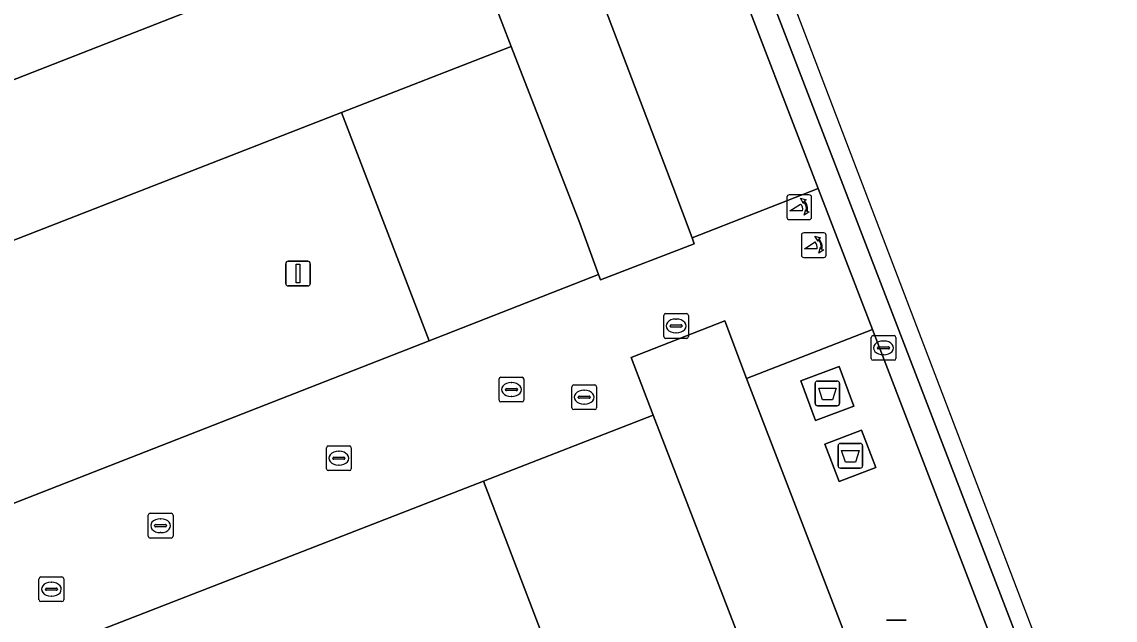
# Model space of a CAD drawing. Extents: x 160377 to 161131, y 383938 to 384853.
# Drawn here: x 160884.88 to 160929.04, y 384659.17 to 384683.33 of the extents above; entities that cross this region are included whole.
import ezdxf

# ---------------------------------------------------------------- set-up
doc = ezdxf.new("R2010")
doc.units = 0
for name, color, linetype in [('IMGEO_Afval_apart_plaats', 7, 'Continuous'), ('IMGEO_Afvalbak', 7, 'Continuous'), ('IMGEO_Fietspad_gesloten', 7, 'Continuous'), ('IMGEO_Fietspad_open', 7, 'Continuous'), ('IMGEO_Kolk', 7, 'Continuous'), ('IMGEO_Lichtmast', 7, 'Continuous'), ('IMGEO_Parkeervlak_open', 7, 'Continuous'), ('IMGEO_Poller', 7, 'Continuous'), ('IMGEO_Rijbaan_lokaal_open', 7, 'Continuous'), ('IMGEO_Rioolput', 7, 'Continuous'), ('IMGEO_Verkeerseiland_open', 7, 'Continuous'), ('IMGEO_Voetpad_gesloten', 7, 'Continuous'), ('IMGEO_Voetpad_open', 7, 'Continuous')]:
    doc.layers.add(name, color=color, linetype=linetype)

msp = doc.modelspace()

# ---------------------------------------------------------------- linework, layer by layer
at = {"layer": 'IMGEO_Afval_apart_plaats'}
for p, q in [((160916.921, 384667.925), (160916.921, 384668.725)), ((160916.921, 384668.725), (160916.921, 384667.925)), ((160917.021, 384668.825), (160917.811, 384668.825)), ((160917.811, 384668.825), (160917.021, 384668.825)), ((160917.911, 384668.725), (160917.911, 384667.925)), ((160917.911, 384667.925), (160917.911, 384668.725)), ((160917.811, 384667.825), (160917.021, 384667.825)), ((160917.021, 384667.825), (160917.811, 384667.825)), ((160917.949, 384666.306), (160918.739, 384666.306)), ((160918.739, 384666.306), (160917.949, 384666.306)), ((160917.849, 384665.406), (160917.849, 384666.206)), ((160917.849, 384666.206), (160917.849, 384665.406)), ((160918.839, 384666.206), (160918.839, 384665.406)), ((160918.839, 384665.406), (160918.839, 384666.206)), ((160918.739, 384665.306), (160917.949, 384665.306)), ((160917.949, 384665.306), (160918.739, 384665.306))]:
    msp.add_line(p, q, dxfattribs=at)
for points in [[(160917.064, 384668.539), (160917.768, 384668.539), (160917.619, 384668.069), (160917.213, 384668.069), (160917.064, 384668.539)], [(160917.992, 384666.02), (160918.696, 384666.02), (160918.547, 384665.55), (160918.141, 384665.55), (160917.992, 384666.02)]]:
    msp.add_lwpolyline(points, dxfattribs=at)
for centre, start, end in [((160917.021, 384668.725), 90, 180), ((160917.021, 384668.725), 90, 180), ((160917.811, 384668.725), 0, 90), ((160917.811, 384668.725), 360, 90), ((160917.021, 384667.925), 180, 270), ((160917.021, 384667.925), 180, 270), ((160917.811, 384667.925), 270, 0), ((160917.811, 384667.925), 270, 0), ((160917.949, 384666.206), 90, 180), ((160917.949, 384666.206), 90, 180), ((160918.739, 384666.206), 0, 90), ((160918.739, 384666.206), 360, 90), ((160917.949, 384665.406), 180, 270), ((160917.949, 384665.406), 180, 270), ((160918.739, 384665.406), 270, 0), ((160918.739, 384665.406), 270, 0)]:
    msp.add_arc(centre, 0.1, start, end, dxfattribs=at)
at = {"layer": 'IMGEO_Afvalbak'}
for p, q in [((160919.805, 384659.169), (160920.595, 384659.169)), ((160920.595, 384659.169), (160919.805, 384659.169))]:
    msp.add_line(p, q, dxfattribs=at)
at = {"layer": 'IMGEO_Fietspad_gesloten'}
msp.add_lwpolyline([(160977.866, 384562.895), (160969.346, 384573.161), (160951.015, 384592.51), (160889.132, 384754.582), (160888.245, 384754.249), (160948.219, 384598.313)], dxfattribs=at)
at = {"layer": 'IMGEO_Fietspad_open'}
msp.add_lwpolyline([(160948.219, 384598.313), (160888.245, 384754.249), (160887.323, 384753.87), (160888.42, 384751.017), (160890.581, 384745.399), (160894.122, 384736.194), (160899.858, 384721.283), (160905.595, 384706.367), (160907.782, 384700.682), (160911.334, 384691.448), (160913.497, 384685.826), (160917.046, 384676.598), (160919.235, 384670.908), (160928.531, 384646.743), (160930.709, 384641.081), (160934.433, 384631.398), (160936.599, 384625.768), (160945.657, 384602.22), (160946.828, 384599.177), (160948.369, 384595.388)], dxfattribs=at)
at = {"layer": 'IMGEO_Kolk'}
for p, q in [((160910.803, 384670.625), (160910.803, 384671.477)), ((160910.878, 384671.551), (160911.73, 384671.551)), ((160911.291, 384671.331), (160911.316, 384671.331)), ((160911.804, 384671.477), (160911.804, 384670.625)), ((160911.062, 384671.045), (160911.062, 384671.057)), ((160911.5, 384671.008), (160911.102, 384671.008)), ((160911.105, 384671.094), (160911.503, 384671.094)), ((160911.314, 384670.771), (160911.289, 384670.771)), ((160911.546, 384671.057), (160911.546, 384671.045)), ((160911.73, 384670.551), (160910.878, 384670.551)), ((160919.184, 384669.738), (160919.184, 384670.59)), ((160919.259, 384670.664), (160920.111, 384670.664)), ((160919.672, 384670.444), (160919.697, 384670.444)), ((160920.185, 384670.59), (160920.185, 384669.738)), ((160919.443, 384670.158), (160919.443, 384670.17)), ((160919.881, 384670.121), (160919.483, 384670.121)), ((160919.486, 384670.207), (160919.884, 384670.207)), ((160919.695, 384669.884), (160919.67, 384669.884)), ((160919.927, 384670.17), (160919.927, 384670.158)), ((160920.111, 384669.664), (160919.259, 384669.664)), ((160904.23, 384668.983), (160905.082, 384668.983)), ((160904.155, 384668.057), (160904.155, 384668.909)), ((160904.457, 384668.526), (160904.855, 384668.526)), ((160904.643, 384668.763), (160904.668, 384668.763)), ((160905.156, 384668.909), (160905.156, 384668.057)), ((160904.414, 384668.477), (160904.414, 384668.489)), ((160904.852, 384668.44), (160904.454, 384668.44)), ((160904.666, 384668.203), (160904.641, 384668.203)), ((160904.898, 384668.489), (160904.898, 384668.477)), ((160905.082, 384667.983), (160904.23, 384667.983)), ((160897.183, 384665.282), (160897.183, 384666.134)), ((160897.258, 384666.208), (160898.11, 384666.208)), ((160897.671, 384665.988), (160897.696, 384665.988)), ((160898.184, 384666.134), (160898.184, 384665.282)), ((160897.442, 384665.702), (160897.442, 384665.714)), ((160897.88, 384665.665), (160897.482, 384665.665)), ((160897.485, 384665.751), (160897.883, 384665.751)), ((160897.694, 384665.428), (160897.669, 384665.428)), ((160897.926, 384665.714), (160897.926, 384665.702)), ((160898.11, 384665.208), (160897.258, 384665.208)), ((160889.983, 384662.557), (160889.983, 384663.409)), ((160890.058, 384663.483), (160890.91, 384663.483)), ((160890.471, 384663.263), (160890.496, 384663.263)), ((160890.984, 384663.409), (160890.984, 384662.557)), ((160890.242, 384662.977), (160890.242, 384662.989)), ((160890.68, 384662.94), (160890.282, 384662.94)), ((160890.285, 384663.026), (160890.683, 384663.026)), ((160890.726, 384662.989), (160890.726, 384662.977)), ((160890.91, 384662.483), (160890.058, 384662.483)), ((160890.494, 384662.703), (160890.469, 384662.703))]:
    msp.add_line(p, q, dxfattribs=at)
for points in [[(160910.803, 384670.625), (160910.803, 384671.477)], [(160910.878, 384671.551), (160911.73, 384671.551)], [(160911.804, 384671.477), (160911.804, 384670.625)], [(160911.73, 384670.551), (160910.878, 384670.551)], [(160919.184, 384669.738), (160919.184, 384670.59)], [(160919.259, 384670.664), (160920.111, 384670.664)], [(160920.185, 384670.59), (160920.185, 384669.738)], [(160920.111, 384669.664), (160919.259, 384669.664)], [(160904.23, 384668.983), (160905.082, 384668.983)], [(160904.155, 384668.057), (160904.155, 384668.909)], [(160905.156, 384668.909), (160905.156, 384668.057)], [(160905.082, 384667.983), (160904.23, 384667.983)], [(160897.183, 384665.282), (160897.183, 384666.134)], [(160897.258, 384666.208), (160898.11, 384666.208)], [(160898.184, 384666.134), (160898.184, 384665.282)], [(160898.11, 384665.208), (160897.258, 384665.208)], [(160889.983, 384662.557), (160889.983, 384663.409)], [(160890.058, 384663.483), (160890.91, 384663.483)], [(160890.984, 384663.409), (160890.984, 384662.557)], [(160890.91, 384662.483), (160890.058, 384662.483)]]:
    msp.add_lwpolyline(points, dxfattribs=at)
for centre, radius, start, end in [((160910.88, 384671.475), 0.0765, 91.552, 178.448), ((160910.88, 384671.475), 0.0765, 91.552, 178.448), ((160911.728, 384671.475), 0.0765, 1.552, 88.448), ((160911.728, 384671.475), 0.0765, 1.552, 88.448), ((160911.102, 384671.054), 0.0403, 85.8775, 175.7526), ((160911.099, 384671.044), 0.0366, 178.938, 274.7102), ((160911.503, 384671.051), 0.043, 264.8664, 352.4533), ((160911.507, 384671.056), 0.0386, 1.7309, 96.639), ((160910.88, 384670.627), 0.0765, 181.552, 268.448), ((160910.88, 384670.627), 0.0765, 181.552, 268.448), ((160911.728, 384670.627), 0.0765, 271.552, 358.448), ((160911.728, 384670.627), 0.0765, 271.552, 358.448), ((160919.261, 384670.588), 0.0765, 91.552, 178.448), ((160919.261, 384670.588), 0.0765, 91.552, 178.448), ((160920.109, 384670.588), 0.0765, 1.552, 88.448), ((160920.109, 384670.588), 0.0765, 1.552, 88.448), ((160919.483, 384670.167), 0.0403, 85.8775, 175.7526), ((160919.48, 384670.157), 0.0366, 178.938, 274.7102), ((160919.884, 384670.164), 0.043, 264.8664, 352.4533), ((160919.888, 384670.169), 0.0386, 1.7309, 96.639), ((160919.261, 384669.74), 0.0765, 181.552, 268.448), ((160919.261, 384669.74), 0.0765, 181.552, 268.448), ((160920.109, 384669.74), 0.0765, 271.552, 358.448), ((160920.109, 384669.74), 0.0765, 271.552, 358.448), ((160904.232, 384668.907), 0.0765, 91.552, 178.448), ((160904.232, 384668.907), 0.0765, 91.552, 178.448), ((160905.08, 384668.907), 0.0765, 1.552, 88.448), ((160905.08, 384668.907), 0.0765, 1.552, 88.448), ((160904.454, 384668.486), 0.0403, 85.8775, 175.7526), ((160904.859, 384668.488), 0.0386, 1.7309, 96.639), ((160904.451, 384668.476), 0.0366, 178.938, 274.7102), ((160904.855, 384668.483), 0.043, 264.8664, 352.4533), ((160904.232, 384668.059), 0.0765, 181.552, 268.448), ((160904.232, 384668.059), 0.0765, 181.552, 268.448), ((160905.08, 384668.059), 0.0765, 271.552, 358.448), ((160905.08, 384668.059), 0.0765, 271.552, 358.448), ((160897.26, 384666.132), 0.0765, 91.552, 178.448), ((160897.26, 384666.132), 0.0765, 91.552, 178.448), ((160898.108, 384666.132), 0.0765, 1.552, 88.448), ((160898.108, 384666.132), 0.0765, 1.552, 88.448), ((160897.482, 384665.711), 0.0403, 85.8775, 175.7526), ((160897.479, 384665.701), 0.0366, 178.938, 274.7102), ((160897.883, 384665.708), 0.043, 264.8664, 352.4533), ((160897.887, 384665.713), 0.0386, 1.7309, 96.639), ((160897.26, 384665.284), 0.0765, 181.552, 268.448), ((160897.26, 384665.284), 0.0765, 181.552, 268.448), ((160898.108, 384665.284), 0.0765, 271.552, 358.448), ((160898.108, 384665.284), 0.0765, 271.552, 358.448), ((160890.06, 384663.407), 0.0765, 91.552, 178.448), ((160890.06, 384663.407), 0.0765, 91.552, 178.448), ((160890.908, 384663.407), 0.0765, 1.552, 88.448), ((160890.908, 384663.407), 0.0765, 1.552, 88.448), ((160890.282, 384662.986), 0.0403, 85.8775, 175.7526), ((160890.279, 384662.976), 0.0366, 178.938, 274.7102), ((160890.683, 384662.983), 0.043, 264.8664, 352.4533), ((160890.687, 384662.988), 0.0386, 1.7309, 96.639), ((160890.06, 384662.559), 0.0765, 181.552, 268.448), ((160890.06, 384662.559), 0.0765, 181.552, 268.448), ((160890.908, 384662.559), 0.0765, 271.552, 358.448), ((160890.908, 384662.559), 0.0765, 271.552, 358.448)]:
    msp.add_arc(centre, radius, start, end, dxfattribs=at)
for centre, major_axis, ratio, start_param, end_param in [((160911.29, 384671.051), (-0.387, 0.002), 0.722429, 4.712389, 7.853982), ((160911.315, 384671.051), (-0.39, 0.002), 0.717154, 1.570796, 4.712389), ((160919.671, 384670.164), (-0.387, 0.002), 0.722429, 4.712389, 7.853982), ((160919.696, 384670.164), (-0.39, 0.002), 0.717154, 1.570796, 4.712389), ((160904.642, 384668.483), (-0.387, 0.002), 0.722429, 4.712389, 7.853982), ((160904.667, 384668.483), (-0.39, 0.002), 0.717154, 1.570796, 4.712389), ((160897.67, 384665.708), (-0.387, 0.002), 0.722429, 4.712389, 7.853982), ((160897.695, 384665.708), (-0.39, 0.002), 0.717154, 1.570796, 4.712389), ((160890.47, 384662.983), (-0.387, 0.002), 0.722429, 4.712389, 7.853982), ((160890.495, 384662.983), (-0.39, 0.002), 0.717154, 1.570796, 4.712389)]:
    msp.add_ellipse(centre, major_axis=major_axis, ratio=ratio, start_param=start_param, end_param=end_param, dxfattribs=at)
at = {"layer": 'IMGEO_Lichtmast'}
for p, q in [((160895.536, 384672.766), (160895.536, 384673.566)), ((160895.536, 384673.566), (160895.536, 384672.766)), ((160895.636, 384673.666), (160896.426, 384673.666)), ((160896.426, 384673.666), (160895.636, 384673.666)), ((160896.526, 384673.566), (160896.526, 384672.766)), ((160896.526, 384672.766), (160896.526, 384673.566)), ((160896.426, 384672.666), (160895.636, 384672.666)), ((160895.636, 384672.666), (160896.426, 384672.666))]:
    msp.add_line(p, q, dxfattribs=at)
msp.add_lwpolyline([(160895.956, 384673.541), (160896.106, 384673.541), (160896.106, 384672.791), (160895.956, 384672.791), (160895.956, 384673.541)], dxfattribs=at)
for centre, start, end in [((160895.636, 384673.566), 90, 180), ((160895.636, 384673.566), 90, 180), ((160896.426, 384673.566), 0, 90), ((160896.426, 384673.566), 360, 90), ((160895.636, 384672.766), 180, 270), ((160895.636, 384672.766), 180, 270), ((160896.426, 384672.766), 270, 0), ((160896.426, 384672.766), 270, 0)]:
    msp.add_arc(centre, 0.1, start, end, dxfattribs=at)
at = {"layer": 'IMGEO_Parkeervlak_open'}
for points in [[(160902.71, 384698.719), (160900.519, 384704.382), (160899.044, 384708.195), (160895.287, 384706.737), (160896.741, 384702.933), (160898.922, 384697.225), (160902.461, 384688.009), (160904.648, 384682.334), (160907.418, 384675.209), (160908.171, 384673.128), (160908.248, 384672.915), (160912.036, 384674.375), (160911.95, 384674.605), (160911.176, 384676.691), (160908.448, 384683.84), (160906.261, 384689.517)], [(160895.599, 384685.335), (160892.085, 384694.607), (160860.505, 384682.269), (160862.153, 384678.005), (160864.395, 384678.895), (160865.918, 384674.956), (160866.399, 384673.908)], [(160897.792, 384679.668), (160877.639, 384671.83), (160881.175, 384662.571), (160901.337, 384670.455)], [(160914.149, 384668.925), (160913.275, 384671.263), (160909.495, 384669.782), (160910.385, 384667.45), (160913.952, 384658.207), (160915.8, 384653.422), (160919.543, 384654.902)], [(160893.988, 384650.412), (160907.069, 384655.512), (160903.525, 384664.786), (160888.176, 384658.812), (160889.809, 384654.522), (160892.036, 384655.401)]]:
    msp.add_lwpolyline(points, close=True, dxfattribs=at)
at = {"layer": 'IMGEO_Poller'}
for p, q in [((160915.782, 384676.251), (160915.782, 384675.444)), ((160915.782, 384676.251), (160915.782, 384675.444)), ((160916.684, 384676.346), (160915.876, 384676.346)), ((160916.684, 384676.346), (160915.876, 384676.346)), ((160916.778, 384675.444), (160916.778, 384676.251)), ((160916.778, 384675.444), (160916.778, 384676.251)), ((160915.876, 384675.349), (160916.684, 384675.349)), ((160915.876, 384675.349), (160916.684, 384675.349)), ((160916.37, 384674.719), (160916.37, 384673.912)), ((160916.37, 384674.719), (160916.37, 384673.912)), ((160917.272, 384674.814), (160916.464, 384674.814)), ((160917.272, 384674.814), (160916.464, 384674.814)), ((160917.366, 384673.912), (160917.366, 384674.719)), ((160917.366, 384673.912), (160917.366, 384674.719)), ((160916.464, 384673.817), (160917.272, 384673.817)), ((160916.464, 384673.817), (160917.272, 384673.817))]:
    msp.add_line(p, q, dxfattribs=at)
for points in [[(160916.461, 384676.075), (160916.449, 384676.002), (160916.324, 384676.207)], [(160916.324, 384676.207), (160916.555, 384676.141), (160916.484, 384676.109)], [(160916.417, 384675.702), (160915.904, 384675.702), (160916.334, 384675.977)], [(160916.477, 384675.53), (160916.543, 384675.761), (160916.573, 384675.693)], [(160916.609, 384675.666), (160916.681, 384675.655), (160916.477, 384675.53)], [(160917.005, 384674.17), (160916.492, 384674.17), (160916.922, 384674.445)], [(160917.049, 384674.543), (160917.037, 384674.47), (160916.912, 384674.675)], [(160916.912, 384674.675), (160917.143, 384674.609), (160917.072, 384674.577)], [(160917.065, 384673.998), (160917.131, 384674.229), (160917.161, 384674.161)], [(160917.197, 384674.134), (160917.269, 384674.123), (160917.065, 384673.998)]]:
    msp.add_lwpolyline(points, dxfattribs=at)
for centre, radius, start, end in [((160915.876, 384676.251), 0.0946, 90, 180), ((160915.876, 384676.251), 0.0946, 90, 180), ((160916.103, 384675.762), 0.476, 351.7527, 41.1691), ((160916.103, 384675.762), 0.516, 349.3569, 42.2912), ((160916.684, 384676.251), 0.0946, 0, 90), ((160916.684, 384676.251), 0.0946, 0, 90), ((160916.089, 384675.752), 0.332, 351.3247, 42.4854), ((160915.876, 384675.444), 0.0946, 180, 270), ((160915.876, 384675.444), 0.0946, 180, 270), ((160916.684, 384675.444), 0.0946, 270, 0), ((160916.684, 384675.444), 0.0946, 270, 0), ((160916.464, 384674.719), 0.0946, 90, 180), ((160916.464, 384674.719), 0.0946, 90, 180), ((160917.272, 384674.719), 0.0946, 0, 90), ((160917.272, 384674.719), 0.0946, 0, 90), ((160916.677, 384674.22), 0.332, 351.3247, 42.4854), ((160916.691, 384674.23), 0.476, 351.7527, 41.1691), ((160916.691, 384674.23), 0.516, 349.3569, 42.2912), ((160916.464, 384673.912), 0.0946, 180, 270), ((160916.464, 384673.912), 0.0946, 180, 270), ((160917.272, 384673.912), 0.0946, 270, 0), ((160917.272, 384673.912), 0.0946, 270, 0)]:
    msp.add_arc(centre, radius, start, end, dxfattribs=at)
at = {"layer": 'IMGEO_Rijbaan_lokaal_open'}
for points in [[(160897.792, 384679.668), (160904.648, 384682.334), (160902.461, 384688.009), (160895.599, 384685.335), (160866.399, 384673.908), (160862.074, 384672.201), (160867.235, 384667.772), (160870.323, 384668.945), (160877.639, 384671.83)], [(160910.385, 384667.45), (160909.495, 384669.782), (160913.275, 384671.263), (160914.149, 384668.925), (160919.235, 384670.908), (160917.046, 384676.598), (160911.95, 384674.605), (160912.036, 384674.375), (160908.248, 384672.915), (160908.171, 384673.128), (160901.337, 384670.455), (160881.175, 384662.571), (160878.874, 384661.644), (160875.756, 384660.457), (160881.003, 384655.951), (160888.176, 384658.812), (160903.525, 384664.786)]]:
    msp.add_lwpolyline(points, close=True, dxfattribs=at)
at = {"layer": 'IMGEO_Rioolput'}
for p, q in [((160907.094, 384667.747), (160907.094, 384668.599)), ((160907.169, 384668.673), (160908.021, 384668.673)), ((160908.095, 384668.599), (160908.095, 384667.747)), ((160907.353, 384668.167), (160907.353, 384668.179)), ((160907.791, 384668.13), (160907.393, 384668.13)), ((160907.396, 384668.216), (160907.794, 384668.216)), ((160907.582, 384668.453), (160907.607, 384668.453)), ((160907.837, 384668.179), (160907.837, 384668.167)), ((160908.021, 384667.673), (160907.169, 384667.673)), ((160907.605, 384667.893), (160907.58, 384667.893)), ((160885.571, 384659.991), (160885.571, 384660.843)), ((160885.646, 384660.917), (160886.498, 384660.917)), ((160886.059, 384660.697), (160886.084, 384660.697)), ((160886.572, 384660.843), (160886.572, 384659.991)), ((160885.83, 384660.411), (160885.83, 384660.423)), ((160886.268, 384660.374), (160885.87, 384660.374)), ((160885.873, 384660.46), (160886.271, 384660.46)), ((160886.082, 384660.137), (160886.057, 384660.137)), ((160886.314, 384660.423), (160886.314, 384660.411)), ((160886.498, 384659.917), (160885.646, 384659.917))]:
    msp.add_line(p, q, dxfattribs=at)
for points in [[(160907.094, 384667.747), (160907.094, 384668.599)], [(160907.169, 384668.673), (160908.021, 384668.673)], [(160908.095, 384668.599), (160908.095, 384667.747)], [(160908.021, 384667.673), (160907.169, 384667.673)], [(160885.571, 384659.991), (160885.571, 384660.843)], [(160885.646, 384660.917), (160886.498, 384660.917)], [(160886.572, 384660.843), (160886.572, 384659.991)], [(160886.498, 384659.917), (160885.646, 384659.917)]]:
    msp.add_lwpolyline(points, dxfattribs=at)
for centre, radius, start, end in [((160907.171, 384668.597), 0.0765, 91.552, 178.448), ((160907.171, 384668.597), 0.0765, 91.552, 178.448), ((160908.019, 384668.597), 0.0765, 1.552, 88.448), ((160908.019, 384668.597), 0.0765, 1.552, 88.448), ((160907.393, 384668.176), 0.0403, 85.8775, 175.7526), ((160907.39, 384668.166), 0.0366, 178.938, 274.7102), ((160907.794, 384668.173), 0.043, 264.8664, 352.4533), ((160907.798, 384668.178), 0.0386, 1.7309, 96.639), ((160907.171, 384667.749), 0.0765, 181.552, 268.448), ((160907.171, 384667.749), 0.0765, 181.552, 268.448), ((160908.019, 384667.749), 0.0765, 271.552, 358.448), ((160908.019, 384667.749), 0.0765, 271.552, 358.448), ((160885.648, 384660.841), 0.0765, 91.552, 178.448), ((160885.648, 384660.841), 0.0765, 91.552, 178.448), ((160886.496, 384660.841), 0.0765, 1.552, 88.448), ((160886.496, 384660.841), 0.0765, 1.552, 88.448), ((160885.87, 384660.42), 0.0403, 85.8775, 175.7526), ((160885.867, 384660.41), 0.0366, 178.938, 274.7102), ((160886.271, 384660.417), 0.043, 264.8664, 352.4533), ((160886.275, 384660.422), 0.0386, 1.7309, 96.639), ((160885.648, 384659.993), 0.0765, 181.552, 268.448), ((160885.648, 384659.993), 0.0765, 181.552, 268.448), ((160886.496, 384659.993), 0.0765, 271.552, 358.448), ((160886.496, 384659.993), 0.0765, 271.552, 358.448)]:
    msp.add_arc(centre, radius, start, end, dxfattribs=at)
for centre, major_axis, ratio, start_param, end_param in [((160907.581, 384668.173), (-0.387, 0.002), 0.722429, 4.712389, 7.853982), ((160907.606, 384668.173), (-0.39, 0.002), 0.717154, 1.570796, 4.712389), ((160886.058, 384660.417), (-0.387, 0.002), 0.722429, 4.712389, 7.853982), ((160886.083, 384660.417), (-0.39, 0.002), 0.717154, 1.570796, 4.712389)]:
    msp.add_ellipse(centre, major_axis=major_axis, ratio=ratio, start_param=start_param, end_param=end_param, dxfattribs=at)
at = {"layer": 'IMGEO_Verkeerseiland_open'}
for points in [[(160904.648, 384682.334), (160897.792, 384679.668), (160901.337, 384670.455), (160908.171, 384673.128), (160907.418, 384675.209)], [(160910.385, 384667.45), (160903.525, 384664.786), (160907.069, 384655.512), (160913.952, 384658.207)]]:
    msp.add_lwpolyline(points, close=True, dxfattribs=at)
at = {"layer": 'IMGEO_Voetpad_gesloten'}
for points in [[(160917.892, 384669.412), (160916.347, 384668.839), (160916.941, 384667.238), (160918.486, 384667.811)], [(160918.798, 384666.844), (160917.312, 384666.272), (160917.891, 384664.768), (160919.377, 384665.34)]]:
    msp.add_lwpolyline(points, close=True, dxfattribs=at)
at = {"layer": 'IMGEO_Voetpad_open'}
for points in [[(160913.497, 384685.826), (160908.448, 384683.84), (160911.176, 384676.691), (160911.95, 384674.605), (160917.046, 384676.598)], [(160919.235, 384670.908), (160914.149, 384668.925), (160919.543, 384654.902), (160915.8, 384653.422), (160916.154, 384652.506), (160913.833, 384651.602), (160915.409, 384647.403), (160910.85, 384645.553), (160901.409, 384641.88), (160899.802, 384646.159), (160894.548, 384644.064), (160902.728, 384636.626), (160928.531, 384646.743)], [(160916.941, 384667.238), (160916.347, 384668.839), (160917.892, 384669.412), (160918.486, 384667.811)], [(160917.312, 384666.272), (160918.798, 384666.844), (160919.377, 384665.34), (160917.891, 384664.768)]]:
    msp.add_lwpolyline(points, close=True, dxfattribs=at)

doc.saveas('drawing.dxf')
